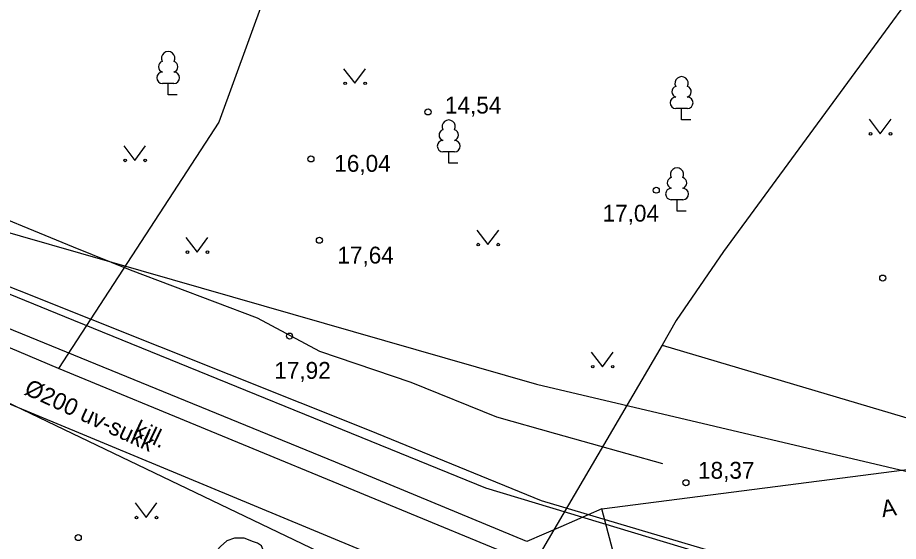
# Model space of a CAD drawing. Extents: x 713497 to 713863, y 6590062 to 6590327.
# Drawn here: x 713622.93 to 713659.5, y 6590277.88 to 6590299.64 of the extents above; entities that cross this region are included whole.
import ezdxf

# ---------------------------------------------------------------- set-up
doc = ezdxf.new("R2010")
doc.units = 0
for name, color, linetype in [('HALJASTUS', 7, 'Continuous'), ('KORGUS', 7, 'Continuous'), ('KTRASS', 7, 'Continuous'), ('MPKAABEL', 7, 'Continuous'), ('PUU', 7, 'Continuous'), ('SITRASS', 7, 'Continuous'), ('TEE', 7, 'Continuous')]:
    doc.layers.add(name, color=color, linetype=linetype)

msp = doc.modelspace()

# ---------------------------------------------------------------- linework, layer by layer
at = {"layer": 'HALJASTUS'}
for p, q in [((713636.467, 6590297.517), (713636.93, 6590296.91)), ((713636.93, 6590296.91), (713637.376, 6590297.517)), ((713658.287, 6590295.417), (713658.75, 6590294.81)), ((713658.75, 6590294.81), (713659.196, 6590295.417)), ((713627.337, 6590294.317), (713627.8, 6590293.71)), ((713627.8, 6590293.71), (713628.246, 6590294.317)), ((713641.997, 6590290.817), (713642.46, 6590290.21)), ((713642.46, 6590290.21), (713642.906, 6590290.817)), ((713629.917, 6590290.507), (713630.38, 6590289.9)), ((713630.38, 6590289.9), (713630.826, 6590290.507)), ((713646.747, 6590285.747), (713647.21, 6590285.14)), ((713647.21, 6590285.14), (713647.656, 6590285.747)), ((713627.807, 6590279.477), (713628.27, 6590278.87)), ((713628.27, 6590278.87), (713628.716, 6590279.477))]:
    msp.add_line(p, q, dxfattribs=at)
for points in [[(713625.25, 6590290.1), (713611.33, 6590295.84)], [(713649.72, 6590281.1), (713645.28, 6590282.35), (713642.83, 6590283.04), (713639.27, 6590284.48), (713635.48, 6590285.77), (713632.89, 6590287.16), (713627.62, 6590289.15), (713625.25, 6590290.1)], [(713631.35, 6590277.67), (713631.08, 6590277.36), (713630.92, 6590277.07), (713630.94, 6590276.57), (713631.07, 6590276.29), (713631.31, 6590275.98), (713631.63, 6590275.66), (713631.9, 6590275.55), (713632.3, 6590275.52), (713632.58, 6590275.71), (713632.93, 6590275.93), (713633.17, 6590276.23), (713633.2, 6590276.46), (713633.22, 6590277.03), (713633.14, 6590277.49), (713633.05, 6590277.7), (713632.89, 6590277.81), (713632.73, 6590277.87), (713632.34, 6590278.01), (713631.93, 6590278.01), (713631.61, 6590277.9), (713631.35, 6590277.67)]]:
    msp.add_lwpolyline(points, dxfattribs=at)
for centre, radius in [((713636.529, 6590296.91), 0.055), ((713637.358, 6590296.91), 0.055), ((713658.349, 6590294.81), 0.055), ((713659.178, 6590294.81), 0.055), ((713627.399, 6590293.71), 0.055), ((713628.228, 6590293.71), 0.055), ((713642.059, 6590290.21), 0.055), ((713642.888, 6590290.21), 0.055), ((713629.979, 6590289.9), 0.055), ((713630.808, 6590289.9), 0.055), ((713646.809, 6590285.14), 0.055), ((713647.638, 6590285.14), 0.055), ((713627.869, 6590278.87), 0.055), ((713628.698, 6590278.87), 0.055), ((713625.45, 6590278.04), 0.125)]:
    msp.add_circle(centre, radius, dxfattribs=at)
at = {"layer": 'KORGUS'}
for centre in [(713639.97, 6590295.72), (713635.11, 6590293.77), (713649.45, 6590292.47), (713635.46, 6590290.39), (713658.85, 6590288.82), (713634.22, 6590286.41), (713650.68, 6590280.32)]:
    msp.add_circle(centre, 0.125, dxfattribs=at)
at = {"layer": 'KTRASS'}
msp.add_lwpolyline([(713603.64, 6590292.708), (713644.999, 6590272.866)], dxfattribs=at)
at = {"layer": 'MPKAABEL'}
for points in [[(713584.24, 6590314.87), (713592.08, 6590311.75), (713588.15, 6590302.22), (713637.53, 6590282.5), (713644.67, 6590279.58), (713658.61, 6590275.44), (713680.04, 6590269.22), (713682.53, 6590274.19), (713706.97, 6590264.14)], [(713699.54, 6590263.131), (713689.332, 6590266.147), (713666.709, 6590272.832), (713651.218, 6590277.42), (713642.378, 6590280.091), (713624.891, 6590287.217), (713610.06, 6590293.26), (713598.37, 6590297.57)], [(713598.37, 6590297.57), (713604.09, 6590296.01), (713644.48, 6590284.41), (713684.62, 6590274.96), (713706.75, 6590268.92)]]:
    msp.add_lwpolyline(points, dxfattribs=at)
at = {"layer": 'PUU'}
for p, q in [((713629.42, 6590296.905), (713628.94, 6590296.905)), ((713629.18, 6590296.43), (713629.18, 6590296.905)), ((713629.56, 6590296.43), (713629.18, 6590296.43)), ((713650.74, 6590295.865), (713650.26, 6590295.865)), ((713650.5, 6590295.39), (713650.5, 6590295.865)), ((713650.88, 6590295.39), (713650.5, 6590295.39)), ((713641.07, 6590294.065), (713640.59, 6590294.065)), ((713640.83, 6590293.59), (713640.83, 6590294.065)), ((713641.21, 6590293.59), (713640.83, 6590293.59)), ((713650.55, 6590292.075), (713650.07, 6590292.075)), ((713650.31, 6590291.6), (713650.31, 6590292.075)), ((713650.69, 6590291.6), (713650.31, 6590291.6))]:
    msp.add_line(p, q, dxfattribs=at)
for centre, radius, start, end in [((713629.18, 6590297.95), 0.277, 332.5799, 207.4201), ((713629.01, 6590297.603), 0.233, 109.0217, 253.1415), ((713629.35, 6590297.603), 0.233, 286.8508, 70.9859), ((713628.943, 6590297.142), 0.238, 90.0016, 269.3953), ((713629.417, 6590297.142), 0.238, 270.6047, 89.9984), ((713650.5, 6590296.91), 0.277, 332.5799, 207.4201), ((713650.33, 6590296.563), 0.233, 109.0217, 253.1415), ((713650.67, 6590296.563), 0.233, 286.8508, 70.9859), ((713650.263, 6590296.102), 0.238, 90.0016, 269.3953), ((713650.737, 6590296.102), 0.238, 270.6047, 89.9984), ((713640.83, 6590295.11), 0.277, 332.5799, 207.4201), ((713640.66, 6590294.763), 0.233, 109.0217, 253.1415), ((713641, 6590294.763), 0.233, 286.8508, 70.9859), ((713640.593, 6590294.302), 0.238, 90.0016, 269.3953), ((713641.067, 6590294.302), 0.238, 270.6047, 89.9984), ((713650.31, 6590293.12), 0.277, 332.5799, 207.4201), ((713650.14, 6590292.773), 0.233, 109.0217, 253.1415), ((713650.48, 6590292.773), 0.233, 286.8508, 70.9859), ((713650.073, 6590292.312), 0.238, 90.0016, 269.3953), ((713650.547, 6590292.312), 0.238, 270.6047, 89.9984)]:
    msp.add_arc(centre, radius, start, end, dxfattribs=at)
at = {"layer": 'SITRASS'}
for points in [[(713643.099, 6590327.391), (713640.304, 6590319.909), (713639.36, 6590317.46), (713631.28, 6590295.29), (713624.63, 6590285.07)], [(713677.213, 6590327.391), (713672.58, 6590318.81), (713670.376, 6590315.097), (713670.366, 6590315.08), (713668.84, 6590312.51), (713666.62, 6590309.54), (713652.24, 6590289.93), (713650.28, 6590287.06), (713649.69, 6590286.04)], [(713624.63, 6590285.07), (713590.38, 6590299.57)], [(713649.69, 6590286.04), (713644.35, 6590276.92), (713624.63, 6590285.07)], [(713649.69, 6590286.04), (713683.16, 6590276.09), (713706.71, 6590269.85)]]:
    msp.add_lwpolyline(points, dxfattribs=at)
at = {"layer": 'TEE'}
for points in [[(713647.964, 6590276.295), (713647.189, 6590279.23), (713645.489, 6590278.482), (713644.073, 6590277.883), (713636.133, 6590281.17), (713609.749, 6590291.956), (713590.7, 6590299.05), (713592.2, 6590295.73)], [(713604.39, 6590291.157), (713642.016, 6590275.519), (713637.118, 6590271.215), (713624.427, 6590276.787), (713622.677, 6590272.791), (713600.415, 6590282.415), (713604.39, 6590291.157)], [(713647.189, 6590279.23), (713656.219, 6590280.395), (713664.901, 6590281.515), (713666.295, 6590282.797), (713667.136, 6590283.569), (713668.544, 6590284.012), (713669.556, 6590284.33), (713671.03, 6590288.101), (713673.8, 6590286.26)]]:
    msp.add_lwpolyline(points, dxfattribs=at)

# ---------------------------------------------------------------- texts
at = {"layer": 'KORGUS'}
for s, p in [('14,54', (713640.673, 6590295.655)), ('16,04', (713636.078, 6590293.235)), ('17,04', (713647.218, 6590291.165)), ('17,64', (713636.208, 6590289.425)), ('17,92', (713633.588, 6590284.635)), ('18,37', (713651.183, 6590280.485))]:
    msp.add_text(s, height=0.7, dxfattribs=at).set_placement(p)
at = {"layer": 'KTRASS'}
msp.add_text('%%c200 uv-sukk', height=0.7, rotation=335.1714, dxfattribs=at).set_placement((713623.159, 6590284.018))
at = {"layer": 'TEE'}
for s, rotation, p in [('kill.', 334.4912, (713627.682, 6590282.313)), ('A', 8.6156, (713658.841, 6590278.882))]:
    msp.add_text(s, height=0.7, rotation=rotation, dxfattribs=at).set_placement(p)

doc.saveas('drawing.dxf')
